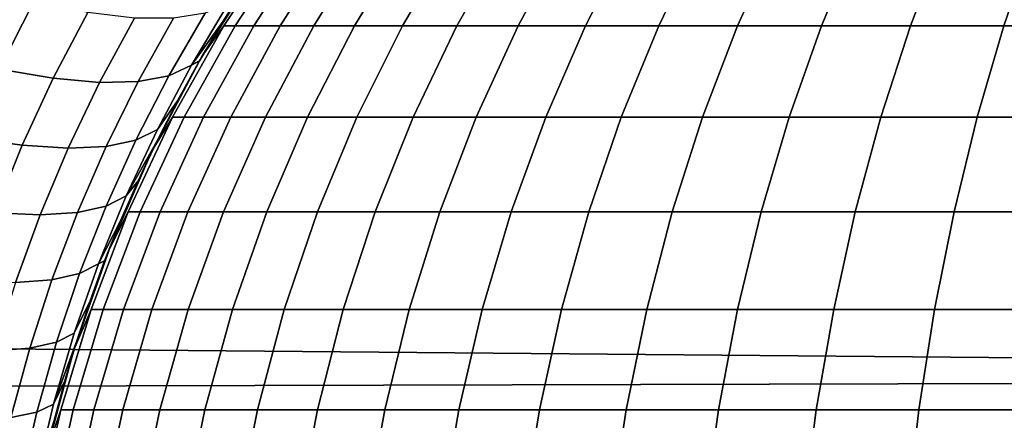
# Model space of a CAD drawing. Header units: metres. Extents: x -28 to 70, y -218 to 28.
# Tile 433 of 463: x 61.462 to 63.867, y 0.859 to 1.838. Entities that reach past the tile are written whole.
import ezdxf

# ---------------------------------------------------------------- set-up
doc = ezdxf.new("R2010")
doc.units = ezdxf.units.M
doc.layers.add('solid_10_261_432_XXX', color=7, linetype='CONTINUOUS')

msp = doc.modelspace()

# ---------------------------------------------------------------- linework, layer by layer
at = {"layer": 'solid_10_261_432_XXX'}
for points in [[(30.467691, 1.758865, 94.077492), (30.388596, 2.223244, 94.123955), (69.439003, 1.924381, 94.092796)], [(61.907909, 1.75, 195.5), (61.960335, 1.823291, 195.766418), (62.101082, 2.036506, 195.756989), (62.047165, 1.97162, 195.5)], [(62.101082, 2.036506, 195.756989), (61.960335, 1.823291, 195.766418), (61.987827, 1.823291, 196.037582), (62.127602, 2.036506, 196.018555)], [(62.127602, 2.036506, 196.018555), (61.987827, 1.823291, 196.037582), (62.033779, 1.823291, 196.306229), (62.171928, 2.036506, 196.27771)], [(62.171928, 2.036506, 196.27771), (62.033779, 1.823291, 196.306229), (62.097973, 1.823291, 196.571121), (62.233852, 2.036506, 196.533218)], [(62.233852, 2.036506, 196.533218), (62.097973, 1.823291, 196.571121), (62.180115, 1.823291, 196.830994), (62.313087, 2.036506, 196.783905)], [(62.313087, 2.036506, 196.783905), (62.180115, 1.823291, 196.830994), (62.279816, 1.823291, 197.084656), (62.40926, 2.036506, 197.028595)], [(62.40926, 2.036506, 197.028595), (62.279816, 1.823291, 197.084656), (62.396614, 1.823291, 197.330917), (62.521927, 2.036506, 197.266144)], [(62.521927, 2.036506, 197.266144), (62.396614, 1.823291, 197.330917), (62.529957, 1.823291, 197.568619), (62.650555, 2.036506, 197.495438)], [(62.650555, 2.036506, 197.495438), (62.529957, 1.823291, 197.568619), (62.67923, 1.823291, 197.796661), (62.794544, 2.036506, 197.715424)], [(62.794544, 2.036506, 197.715424), (62.67923, 1.823291, 197.796661), (62.843731, 1.823291, 198.013977), (62.953228, 2.036506, 197.925049)], [(62.953228, 2.036506, 197.925049), (62.843731, 1.823291, 198.013977), (63.022694, 1.823291, 198.219543), (63.125858, 2.036506, 198.123337)], [(63.125858, 2.036506, 198.123337), (63.022694, 1.823291, 198.219543), (63.215279, 1.823291, 198.412399), (63.31163, 2.036506, 198.309372)], [(63.31163, 2.036506, 198.309372), (63.215279, 1.823291, 198.412399), (63.420589, 1.823291, 198.59166), (63.509678, 2.036506, 198.482285)], [(63.509678, 2.036506, 198.482285), (63.420589, 1.823291, 198.59166), (63.637665, 1.823291, 198.75647), (63.719074, 2.036506, 198.641281)], [(63.719074, 2.036506, 198.641281), (63.637665, 1.823291, 198.75647), (63.86549, 1.823291, 198.906067), (63.938843, 2.036506, 198.785583)], [(63.938843, 2.036506, 198.785583), (63.86549, 1.823291, 198.906067), (64.103004, 1.823291, 199.039764), (64.167953, 2.036506, 198.914536)], [(61.90107, 1.738093, 138.641098), (61.907909, 1.75, 195.5), (62.047165, 1.97162, 195.5), (61.958717, 1.835187, 138.599533)], [(62.020233, 1.93153, 138.555969), (61.958717, 1.835187, 138.599533), (62.047165, 1.97162, 195.5)], [(30.527576, 1.305742, 94.042671), (30.467691, 1.758865, 94.077492), (69.439003, 1.924381, 94.092796), (69.439003, 0.963309, 94.023216)], [(61.881844, 1.727585, 138.299561), (61.958717, 1.835187, 138.599533), (62.020233, 1.93153, 138.555969), (61.973122, 1.880045, 138.232468)], [(61.412052, 1.717455, 136.664948), (61.49614, 1.882923, 136.599915), (61.347126, 1.9227, 136.294952), (61.262444, 1.751673, 136.359589)], [(61.543842, 1.695236, 136.979492), (61.628017, 1.856107, 136.914062), (61.49614, 1.882923, 136.599915), (61.412052, 1.717455, 136.664948)], [(61.881844, 1.727585, 138.299561), (61.973122, 1.880045, 138.232468), (61.9151, 1.854375, 137.896652), (61.826599, 1.701333, 137.963318)], [(61.6572, 1.68512, 137.301743), (61.742146, 1.842378, 137.235901), (61.628017, 1.856107, 136.914062), (61.543842, 1.695236, 136.979492)], [(61.826599, 1.701333, 137.963318), (61.9151, 1.854375, 137.896652), (61.83799, 1.8418, 137.56395), (61.751602, 1.687156, 137.630188)], [(61.751602, 1.687156, 137.630188), (61.83799, 1.8418, 137.56395), (61.742146, 1.842378, 137.235901), (61.6572, 1.68512, 137.301743)], [(61.881844, 1.727585, 138.299561), (61.90107, 1.738093, 138.641098), (61.958717, 1.835187, 138.599533)], [(61.78561, 1.518593, 195.5), (61.835491, 1.600348, 195.77478), (61.960335, 1.823291, 195.766418), (61.907909, 1.75, 195.5)], [(61.960335, 1.823291, 195.766418), (61.835491, 1.600348, 195.77478), (61.863846, 1.600348, 196.054443), (61.987827, 1.823291, 196.037582)], [(61.987827, 1.823291, 196.037582), (61.863846, 1.600348, 196.054443), (61.91124, 1.600348, 196.331528), (62.033779, 1.823291, 196.306229)], [(62.033779, 1.823291, 196.306229), (61.91124, 1.600348, 196.331528), (61.977451, 1.600348, 196.604721), (62.097973, 1.823291, 196.571121)], [(62.097973, 1.823291, 196.571121), (61.977451, 1.600348, 196.604721), (62.062168, 1.600348, 196.872757), (62.180115, 1.823291, 196.830994)], [(62.180115, 1.823291, 196.830994), (62.062168, 1.600348, 196.872757), (62.165001, 1.600348, 197.134384), (62.279816, 1.823291, 197.084656)], [(62.279816, 1.823291, 197.084656), (62.165001, 1.600348, 197.134384), (62.285461, 1.600348, 197.388367), (62.396614, 1.823291, 197.330917)], [(62.396614, 1.823291, 197.330917), (62.285461, 1.600348, 197.388367), (62.422989, 1.600348, 197.63353), (62.529957, 1.823291, 197.568619)], [(62.529957, 1.823291, 197.568619), (62.422989, 1.600348, 197.63353), (62.576946, 1.600348, 197.868729), (62.67923, 1.823291, 197.796661)], [(62.67923, 1.823291, 197.796661), (62.576946, 1.600348, 197.868729), (62.746609, 1.600348, 198.092865), (62.843731, 1.823291, 198.013977)], [(62.843731, 1.823291, 198.013977), (62.746609, 1.600348, 198.092865), (62.931183, 1.600348, 198.304871), (63.022694, 1.823291, 198.219543)], [(63.022694, 1.823291, 198.219543), (62.931183, 1.600348, 198.304871), (63.129814, 1.600348, 198.503784), (63.215279, 1.823291, 198.412399)], [(63.215279, 1.823291, 198.412399), (63.129814, 1.600348, 198.503784), (63.341564, 1.600348, 198.688675), (63.420589, 1.823291, 198.59166)], [(63.420589, 1.823291, 198.59166), (63.341564, 1.600348, 198.688675), (63.565453, 1.600348, 198.858658), (63.637665, 1.823291, 198.75647)], [(63.637665, 1.823291, 198.75647), (63.565453, 1.600348, 198.858658), (63.80043, 1.600348, 199.012939), (63.86549, 1.823291, 198.906067)], [(63.86549, 1.823291, 198.906067), (63.80043, 1.600348, 199.012939), (64.045395, 1.600348, 199.150833), (64.103004, 1.823291, 199.039764)], [(61.751091, 1.444729, 138.752502), (61.78561, 1.518593, 195.5), (61.907909, 1.75, 195.5), (61.797306, 1.542648, 138.717621)], [(61.847279, 1.640509, 138.680481), (61.797306, 1.542648, 138.717621), (61.907909, 1.75, 195.5)], [(61.881844, 1.727585, 138.299561), (61.798153, 1.570205, 138.362991), (61.847279, 1.640509, 138.680481), (61.90107, 1.738093, 138.641098)], [(61.90107, 1.738093, 138.641098), (61.847279, 1.640509, 138.680481), (61.907909, 1.75, 195.5)], [(61.468159, 1.531833, 137.041061), (61.543842, 1.695236, 136.979492), (61.412052, 1.717455, 136.664948), (61.3368, 1.549929, 136.726074)], [(61.798153, 1.570205, 138.362991), (61.881844, 1.727585, 138.299561), (61.826599, 1.701333, 137.963318), (61.745838, 1.544037, 138.026276)], [(61.580456, 1.524806, 137.363754), (61.6572, 1.68512, 137.301743), (61.543842, 1.695236, 136.979492), (61.468159, 1.531833, 137.041061)], [(61.673157, 1.52888, 137.692673), (61.751602, 1.687156, 137.630188), (61.6572, 1.68512, 137.301743), (61.580456, 1.524806, 137.363754)], [(61.745838, 1.544037, 138.026276), (61.826599, 1.701333, 137.963318), (61.751602, 1.687156, 137.630188), (61.673157, 1.52888, 137.692673)], [(61.722332, 1.408221, 138.422028), (61.797306, 1.542648, 138.717621), (61.847279, 1.640509, 138.680481), (61.798153, 1.570205, 138.362991)], [(61.680943, 1.278694, 195.5), (61.727219, 1.368867, 195.782028), (61.835491, 1.600348, 195.77478), (61.78561, 1.518593, 195.5)], [(61.835491, 1.600348, 195.77478), (61.727219, 1.368867, 195.782028), (61.756325, 1.368867, 196.069077), (61.863846, 1.600348, 196.054443)], [(61.863846, 1.600348, 196.054443), (61.756325, 1.368867, 196.069077), (61.80497, 1.368867, 196.35347), (61.91124, 1.600348, 196.331528)], [(61.91124, 1.600348, 196.331528), (61.80497, 1.368867, 196.35347), (61.872925, 1.368867, 196.633865), (61.977451, 1.600348, 196.604721)], [(61.977451, 1.600348, 196.604721), (61.872925, 1.368867, 196.633865), (61.959877, 1.368867, 196.908981), (62.062168, 1.600348, 196.872757)], [(62.062168, 1.600348, 196.872757), (61.959877, 1.368867, 196.908981), (62.065422, 1.368867, 197.177505), (62.165001, 1.600348, 197.134384)], [(62.165001, 1.600348, 197.134384), (62.065422, 1.368867, 197.177505), (62.18906, 1.368867, 197.438187), (62.285461, 1.600348, 197.388367)], [(62.285461, 1.600348, 197.388367), (62.18906, 1.368867, 197.438187), (62.330219, 1.368867, 197.689819), (62.422989, 1.600348, 197.63353)], [(62.422989, 1.600348, 197.63353), (62.330219, 1.368867, 197.689819), (62.488235, 1.368867, 197.931229), (62.576946, 1.600348, 197.868729)], [(62.576946, 1.600348, 197.868729), (62.488235, 1.368867, 197.931229), (62.662376, 1.368867, 198.16127), (62.746609, 1.600348, 198.092865)], [(62.746609, 1.600348, 198.092865), (62.662376, 1.368867, 198.16127), (62.851822, 1.368867, 198.378876), (62.931183, 1.600348, 198.304871)], [(62.931183, 1.600348, 198.304871), (62.851822, 1.368867, 198.378876), (63.055691, 1.368867, 198.583038), (63.129814, 1.600348, 198.503784)], [(63.129814, 1.600348, 198.503784), (63.055691, 1.368867, 198.583038), (63.273033, 1.368867, 198.772797), (63.341564, 1.600348, 198.688675)], [(63.341564, 1.600348, 198.688675), (63.273033, 1.368867, 198.772797), (63.502827, 1.368867, 198.947266), (63.565453, 1.600348, 198.858658)], [(63.565453, 1.600348, 198.858658), (63.502827, 1.368867, 198.947266), (63.744003, 1.368867, 199.105637), (63.80043, 1.600348, 199.012939)], [(63.80043, 1.600348, 199.012939), (63.744003, 1.368867, 199.105637), (63.995434, 1.368867, 199.247162), (64.045395, 1.600348, 199.150833)], [(61.722332, 1.408221, 138.422028), (61.798153, 1.570205, 138.362991), (61.745838, 1.544037, 138.026276), (61.673004, 1.38281, 138.084824)], [(61.40089, 1.366262, 137.098129), (61.468159, 1.531833, 137.041061), (61.3368, 1.549929, 136.726074), (61.270226, 1.380726, 136.782669)], [(61.673004, 1.38281, 138.084824), (61.745838, 1.544037, 138.026276), (61.673157, 1.52888, 137.692673), (61.602753, 1.367306, 137.750717)], [(61.722332, 1.408221, 138.422028), (61.751091, 1.444729, 138.752502), (61.797306, 1.542648, 138.717621)], [(61.511906, 1.361782, 137.42131), (61.580456, 1.524806, 137.363754), (61.468159, 1.531833, 137.041061), (61.40089, 1.366262, 137.098129)], [(61.602753, 1.367306, 137.750717), (61.673157, 1.52888, 137.692673), (61.580456, 1.524806, 137.363754), (61.511906, 1.361782, 137.42131)], [(61.669411, 1.248918, 138.815353), (61.680943, 1.278694, 195.5), (61.78561, 1.518593, 195.5), (61.708496, 1.346788, 138.785095)], [(61.751091, 1.444729, 138.752502), (61.708496, 1.346788, 138.785095), (61.78561, 1.518593, 195.5)], [(61.654636, 1.242038, 138.476044), (61.708496, 1.346788, 138.785095), (61.751091, 1.444729, 138.752502), (61.722332, 1.408221, 138.422028)], [(61.654636, 1.242038, 138.476044), (61.722332, 1.408221, 138.422028), (61.673004, 1.38281, 138.084824), (61.608253, 1.218047, 138.138306)], [(61.608253, 1.218047, 138.138306), (61.673004, 1.38281, 138.084824), (61.602753, 1.367306, 137.750717), (61.540443, 1.202819, 137.803696)], [(61.451527, 1.196424, 137.47377), (61.511906, 1.361782, 137.42131), (61.40089, 1.366262, 137.098129), (61.341911, 1.198893, 137.150085)], [(61.540443, 1.202819, 137.803696), (61.602753, 1.367306, 137.750717), (61.511906, 1.361782, 137.42131), (61.451527, 1.196424, 137.47377)], [(61.594494, 1.031643, 195.5), (61.636097, 1.130081, 195.788132), (61.727219, 1.368867, 195.782028), (61.680943, 1.278694, 195.5)], [(61.727219, 1.368867, 195.782028), (61.636097, 1.130081, 195.788132), (61.665829, 1.130081, 196.08139), (61.756325, 1.368867, 196.069077)], [(61.654636, 1.242038, 138.476044), (61.669411, 1.248918, 138.815353), (61.708496, 1.346788, 138.785095)], [(61.756325, 1.368867, 196.069077), (61.665829, 1.130081, 196.08139), (61.715527, 1.130081, 196.371933), (61.80497, 1.368867, 196.35347)], [(61.80497, 1.368867, 196.35347), (61.715527, 1.130081, 196.371933), (61.784954, 1.130081, 196.658401), (61.872925, 1.368867, 196.633865)], [(61.872925, 1.368867, 196.633865), (61.784954, 1.130081, 196.658401), (61.873791, 1.130081, 196.939468), (61.959877, 1.368867, 196.908981)], [(61.959877, 1.368867, 196.908981), (61.873791, 1.130081, 196.939468), (61.981617, 1.130081, 197.213791), (62.065422, 1.368867, 197.177505)], [(62.065422, 1.368867, 197.177505), (61.981617, 1.130081, 197.213791), (62.107929, 1.130081, 197.480118), (62.18906, 1.368867, 197.438187)], [(62.18906, 1.368867, 197.438187), (62.107929, 1.130081, 197.480118), (62.252144, 1.130081, 197.737198), (62.330219, 1.368867, 197.689819)], [(62.330219, 1.368867, 197.689819), (62.252144, 1.130081, 197.737198), (62.413578, 1.130081, 197.983826), (62.488235, 1.368867, 197.931229)], [(62.488235, 1.368867, 197.931229), (62.413578, 1.130081, 197.983826), (62.591484, 1.130081, 198.218842), (62.662376, 1.368867, 198.16127)], [(62.662376, 1.368867, 198.16127), (62.591484, 1.130081, 198.218842), (62.78503, 1.130081, 198.441162), (62.851822, 1.368867, 198.378876)], [(62.851822, 1.368867, 198.378876), (62.78503, 1.130081, 198.441162), (62.993313, 1.130081, 198.64975), (63.055691, 1.368867, 198.583038)], [(63.055691, 1.368867, 198.583038), (62.993313, 1.130081, 198.64975), (63.215351, 1.130081, 198.843613), (63.273033, 1.368867, 198.772797)], [(63.273033, 1.368867, 198.772797), (63.215351, 1.130081, 198.843613), (63.450119, 1.130081, 199.021851), (63.502827, 1.368867, 198.947266)], [(63.502827, 1.368867, 198.947266), (63.450119, 1.130081, 199.021851), (63.696514, 1.130081, 199.18364), (63.744003, 1.368867, 199.105637)], [(63.744003, 1.368867, 199.105637), (63.696514, 1.130081, 199.18364), (63.953384, 1.130081, 199.328232), (63.995434, 1.368867, 199.247162)], [(30.569147, 0.862548, 94.018608), (30.527576, 1.305742, 94.042671), (69.439003, 0.963309, 94.023216)], [(61.572105, 0.956044, 138.891907), (61.594494, 1.031643, 195.5), (61.680943, 1.278694, 195.5), (61.601315, 1.053497, 138.868759)], [(61.63372, 1.151144, 138.843231), (61.601315, 1.053497, 138.868759), (61.680943, 1.278694, 195.5)], [(61.669411, 1.248918, 138.815353), (61.63372, 1.151144, 138.843231), (61.680943, 1.278694, 195.5)], [(61.595337, 1.072083, 138.524368), (61.654636, 1.242038, 138.476044), (61.608253, 1.218047, 138.138306), (61.551754, 1.050143, 138.186111)], [(61.654636, 1.242038, 138.476044), (61.595337, 1.072083, 138.524368), (61.63372, 1.151144, 138.843231), (61.669411, 1.248918, 138.815353)], [(61.486301, 1.035788, 137.850998), (61.540443, 1.202819, 137.803696), (61.451527, 1.196424, 137.47377), (61.399284, 1.029082, 137.520569)], [(61.551754, 1.050143, 138.186111), (61.608253, 1.218047, 138.138306), (61.540443, 1.202819, 137.803696), (61.486301, 1.035788, 137.850998)], [(61.544693, 0.898773, 138.566376), (61.601315, 1.053497, 138.868759), (61.63372, 1.151144, 138.843231), (61.595337, 1.072083, 138.524368)], [(61.526752, 0.778823, 195.5), (61.562607, 0.885267, 195.793045), (61.636097, 1.130081, 195.788132), (61.594494, 1.031643, 195.5)], [(61.636097, 1.130081, 195.788132), (61.562607, 0.885267, 195.793045), (61.59285, 0.885267, 196.091324), (61.665829, 1.130081, 196.08139)], [(61.665829, 1.130081, 196.08139), (61.59285, 0.885267, 196.091324), (61.643394, 0.885267, 196.386826), (61.715527, 1.130081, 196.371933)], [(61.715527, 1.130081, 196.371933), (61.643394, 0.885267, 196.386826), (61.714008, 0.885267, 196.678192), (61.784954, 1.130081, 196.658401)], [(61.784954, 1.130081, 196.658401), (61.714008, 0.885267, 196.678192), (61.804359, 0.885267, 196.96405), (61.873791, 1.130081, 196.939468)], [(61.873791, 1.130081, 196.939468), (61.804359, 0.885267, 196.96405), (61.914028, 0.885267, 197.243073), (61.981617, 1.130081, 197.213791)], [(61.981617, 1.130081, 197.213791), (61.914028, 0.885267, 197.243073), (62.0425, 0.885267, 197.513947), (62.107929, 1.130081, 197.480118)], [(62.107929, 1.130081, 197.480118), (62.0425, 0.885267, 197.513947), (62.189175, 0.885267, 197.775406), (62.252144, 1.130081, 197.737198)], [(62.252144, 1.130081, 197.737198), (62.189175, 0.885267, 197.775406), (62.353367, 0.885267, 198.026245), (62.413578, 1.130081, 197.983826)], [(62.413578, 1.130081, 197.983826), (62.353367, 0.885267, 198.026245), (62.534313, 0.885267, 198.265289), (62.591484, 1.130081, 198.218842)], [(62.591484, 1.130081, 198.218842), (62.534313, 0.885267, 198.265289), (62.731163, 0.885267, 198.491394), (62.78503, 1.130081, 198.441162)], [(62.78503, 1.130081, 198.441162), (62.731163, 0.885267, 198.491394), (62.943001, 0.885267, 198.703537), (62.993313, 1.130081, 198.64975)], [(62.993313, 1.130081, 198.64975), (62.943001, 0.885267, 198.703537), (63.168835, 0.885267, 198.900711), (63.215351, 1.130081, 198.843613)], [(63.215351, 1.130081, 198.843613), (63.168835, 0.885267, 198.900711), (63.407612, 0.885267, 199.082001), (63.450119, 1.130081, 199.021851)], [(63.450119, 1.130081, 199.021851), (63.407612, 0.885267, 199.082001), (63.658215, 0.885267, 199.246552), (63.696514, 1.130081, 199.18364)], [(63.696514, 1.130081, 199.18364), (63.658215, 0.885267, 199.246552), (63.919472, 0.885267, 199.393616), (63.953384, 1.130081, 199.328232)], [(61.544693, 0.898773, 138.566376), (61.595337, 1.072083, 138.524368), (61.551754, 1.050143, 138.186111), (61.503677, 0.879478, 138.227646)], [(61.440407, 0.866555, 137.892044), (61.486301, 1.035788, 137.850998), (61.399284, 1.029082, 137.520569), (61.355179, 0.860063, 137.561157)], [(61.503677, 0.879478, 138.227646), (61.551754, 1.050143, 138.186111), (61.486301, 1.035788, 137.850998), (61.440407, 0.866555, 137.892044)], [(61.544693, 0.898773, 138.566376), (61.572105, 0.956044, 138.891907), (61.601315, 1.053497, 138.868759)], [(61.522934, 0.761896, 138.931412), (61.526752, 0.778823, 195.5), (61.594494, 1.031643, 195.5), (61.546005, 0.858825, 138.912811)], [(61.572105, 0.956044, 138.891907), (61.546005, 0.858825, 138.912811), (61.594494, 1.031643, 195.5)], [(30.593122, 0.427788, 94.004578), (30.569147, 0.862548, 94.018608), (69.439003, 0.963309, 94.023216), (69.439003, 0, 94)], [(61.502918, 0.722592, 138.601547), (61.546005, 0.858825, 138.912811), (61.572105, 0.956044, 138.891907), (61.544693, 0.898773, 138.566376)], [(61.502918, 0.722592, 138.601547), (61.544693, 0.898773, 138.566376), (61.503677, 0.879478, 138.227646), (61.464138, 0.706469, 138.26239)], [(61.464138, 0.706469, 138.26239), (61.503677, 0.879478, 138.227646), (61.440407, 0.866555, 137.892044), (61.40279, 0.695478, 137.926376)], [(61.478092, 0.521648, 195.5), (61.507145, 0.635729, 195.796768), (61.562607, 0.885267, 195.793045), (61.526752, 0.778823, 195.5)], [(61.562607, 0.885267, 195.793045), (61.507145, 0.635729, 195.796768), (61.537769, 0.635729, 196.098816), (61.59285, 0.885267, 196.091324)], [(61.59285, 0.885267, 196.091324), (61.537769, 0.635729, 196.098816), (61.588955, 0.635729, 196.398056), (61.643394, 0.885267, 196.386826)], [(61.643394, 0.885267, 196.386826), (61.588955, 0.635729, 196.398056), (61.660465, 0.635729, 196.693115), (61.714008, 0.885267, 196.678192)], [(61.714008, 0.885267, 196.678192), (61.660465, 0.635729, 196.693115), (61.751961, 0.635729, 196.982605), (61.804359, 0.885267, 196.96405)], [(61.804359, 0.885267, 196.96405), (61.751961, 0.635729, 196.982605), (61.863018, 0.635729, 197.265152), (61.914028, 0.885267, 197.243073)], [(61.914028, 0.885267, 197.243073), (61.863018, 0.635729, 197.265152), (61.993118, 0.635729, 197.539459), (62.0425, 0.885267, 197.513947)], [(62.0425, 0.885267, 197.513947), (61.993118, 0.635729, 197.539459), (62.141651, 0.635729, 197.804245), (62.189175, 0.885267, 197.775406)], [(62.189175, 0.885267, 197.775406), (62.141651, 0.635729, 197.804245), (62.307926, 0.635729, 198.058258), (62.353367, 0.885267, 198.026245)], [(62.353367, 0.885267, 198.026245), (62.307926, 0.635729, 198.058258), (62.491165, 0.635729, 198.300323), (62.534313, 0.885267, 198.265289)], [(62.534313, 0.885267, 198.265289), (62.491165, 0.635729, 198.300323), (62.69051, 0.635729, 198.529312), (62.731163, 0.885267, 198.491394)], [(62.731163, 0.885267, 198.491394), (62.69051, 0.635729, 198.529312), (62.905033, 0.635729, 198.744141), (62.943001, 0.885267, 198.703537)], [(62.943001, 0.885267, 198.703537), (62.905033, 0.635729, 198.744141), (63.133728, 0.635729, 198.943817), (63.168835, 0.885267, 198.900711)], [(63.168835, 0.885267, 198.900711), (63.133728, 0.635729, 198.943817), (63.37553, 0.635729, 199.127396), (63.407612, 0.885267, 199.082001)], [(63.407612, 0.885267, 199.082001), (63.37553, 0.635729, 199.127396), (63.629307, 0.635729, 199.294037), (63.658215, 0.885267, 199.246552)], [(63.658215, 0.885267, 199.246552), (63.629307, 0.635729, 199.294037), (63.893875, 0.635729, 199.442947), (63.919472, 0.885267, 199.393616)]]:
    msp.add_3dface(points, dxfattribs=at)

doc.saveas('drawing.dxf')
